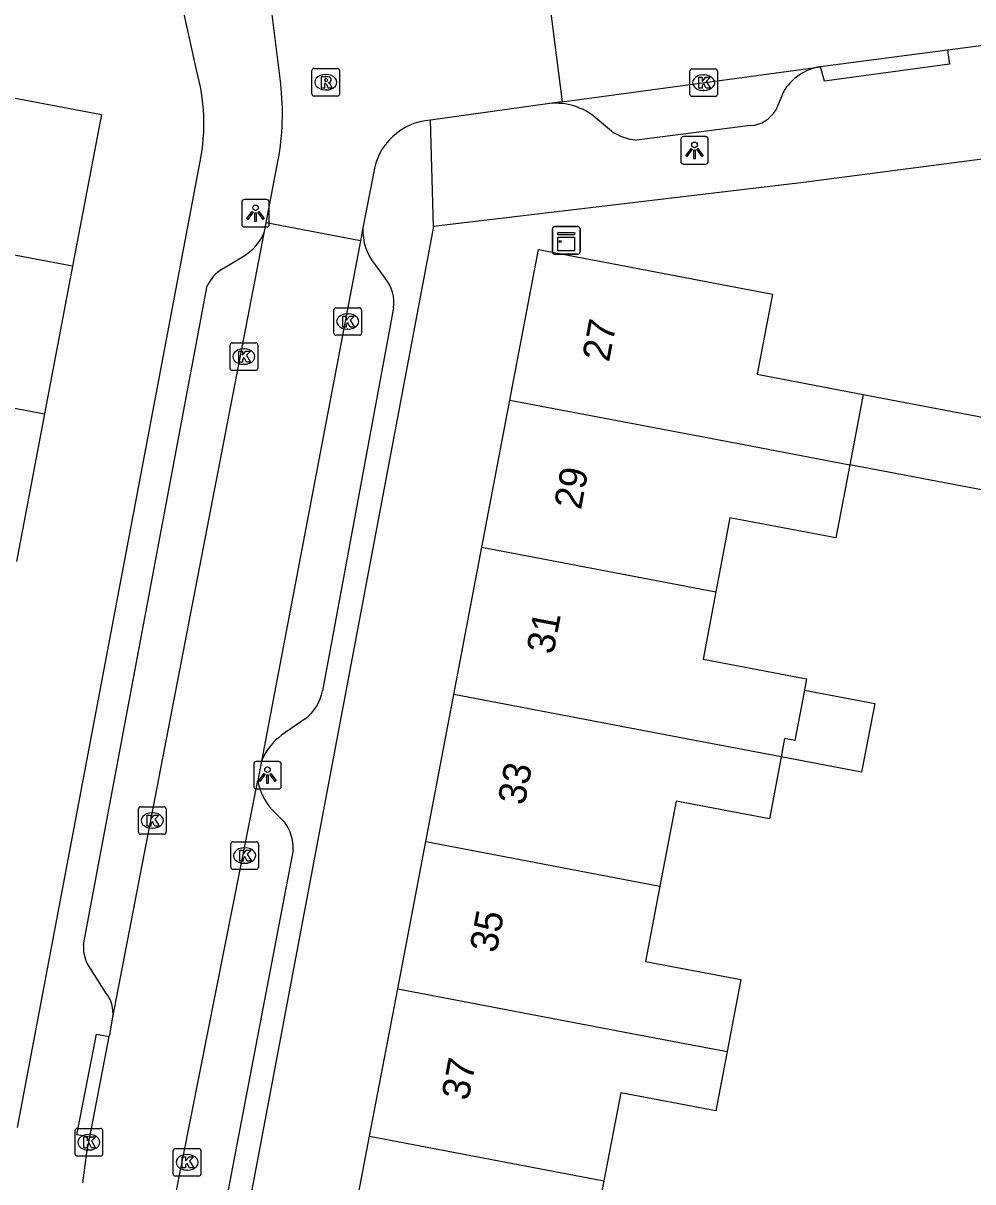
# Model space of a CAD drawing. Extents: x 163150 to 163546, y 380933 to 381635.
# Drawn here: x 163434.69 to 163469.13, y 381049.65 to 381091.67 of the extents above; entities that cross this region are included whole.
import ezdxf

# ---------------------------------------------------------------- set-up
doc = ezdxf.new("R2010")
doc.units = 0
for name, color, linetype in [('IMGEO_Kast', 7, 'Continuous'), ('IMGEO_Kolk', 7, 'Continuous'), ('IMGEO_Lichtpunt', 7, 'Continuous'), ('IMGEO_Pand', 7, 'Continuous'), ('IMGEO_Pand_nummerreeks', 7, 'Continuous'), ('IMGEO_Rijbaan_lokaal_open', 7, 'Continuous'), ('IMGEO_Rioolput', 7, 'Continuous'), ('IMGEO_Voetpad_open', 7, 'Continuous')]:
    doc.layers.add(name, color=color, linetype=linetype)

msp = doc.modelspace()

# ---------------------------------------------------------------- linework, layer by layer
at = {"layer": 'IMGEO_Kast'}
for p, q in [((163453.885, 381083.362), (163453.885, 381084.203)), ((163453.885, 381084.203), (163453.885, 381083.362)), ((163453.96, 381084.287), (163454.801, 381084.287)), ((163454.801, 381084.287), (163453.96, 381084.287)), ((163454.885, 381084.212), (163454.885, 381083.371)), ((163454.885, 381083.371), (163454.885, 381084.212)), ((163454.81, 381083.287), (163453.969, 381083.287)), ((163453.969, 381083.287), (163454.81, 381083.287))]:
    msp.add_line(p, q, dxfattribs=at)
for points in [[(163454.08, 381084.077), (163454.68, 381084.077), (163454.68, 381083.992), (163454.08, 381083.992), (163454.08, 381084.077)], [(163454.08, 381083.902), (163454.68, 381083.902), (163454.68, 381083.413), (163454.08, 381083.413), (163454.08, 381083.902)]]:
    msp.add_lwpolyline(points, dxfattribs=at)
msp.add_circle((163454.164, 381083.751), 0.0377, dxfattribs=at)
for centre, start, end in [((163453.963, 381084.209), 92.4484, 184.2845), ((163453.963, 381084.209), 92.4484, 184.2845), ((163454.807, 381084.209), 2.4484, 94.2845), ((163454.807, 381084.209), 2.4484, 94.2845), ((163453.963, 381083.365), 182.4484, 274.2845), ((163453.963, 381083.365), 182.4484, 274.2845), ((163454.807, 381083.365), 272.4484, 4.2845), ((163454.807, 381083.365), 272.4484, 4.2845)]:
    msp.add_arc(centre, 0.0779, start, end, dxfattribs=at)
at = {"layer": 'IMGEO_Kolk'}
for p, q in [((163458.868, 381089.081), (163458.868, 381089.933)), ((163458.943, 381090.007), (163459.795, 381090.007)), ((163459.869, 381089.933), (163459.869, 381089.081)), ((163459.356, 381089.787), (163459.381, 381089.787)), ((163459.795, 381089.007), (163458.943, 381089.007)), ((163459.379, 381089.227), (163459.354, 381089.227)), ((163445.959, 381080.42), (163445.959, 381081.272)), ((163446.034, 381081.346), (163446.886, 381081.346)), ((163446.447, 381081.126), (163446.472, 381081.126)), ((163446.96, 381081.272), (163446.96, 381080.42)), ((163446.886, 381080.346), (163446.034, 381080.346)), ((163446.47, 381080.566), (163446.445, 381080.566)), ((163442.195, 381079.148), (163442.195, 381080)), ((163442.27, 381080.074), (163443.122, 381080.074)), ((163442.683, 381079.854), (163442.708, 381079.854)), ((163443.196, 381080), (163443.196, 381079.148)), ((163443.122, 381079.074), (163442.27, 381079.074)), ((163442.706, 381079.294), (163442.681, 381079.294)), ((163438.872, 381062.323), (163438.872, 381063.175)), ((163438.947, 381063.249), (163439.799, 381063.249)), ((163439.36, 381063.029), (163439.385, 381063.029)), ((163439.873, 381063.175), (163439.873, 381062.323)), ((163439.799, 381062.249), (163438.947, 381062.249)), ((163439.383, 381062.469), (163439.358, 381062.469)), ((163442.221, 381061.052), (163442.221, 381061.904)), ((163442.296, 381061.978), (163443.148, 381061.978)), ((163442.709, 381061.758), (163442.734, 381061.758)), ((163443.222, 381061.904), (163443.222, 381061.052)), ((163443.148, 381060.978), (163442.296, 381060.978)), ((163442.732, 381061.198), (163442.707, 381061.198)), ((163436.572, 381050.655), (163436.572, 381051.507)), ((163436.647, 381051.581), (163437.499, 381051.581)), ((163437.06, 381051.361), (163437.085, 381051.361)), ((163437.573, 381051.507), (163437.573, 381050.655)), ((163437.083, 381050.801), (163437.058, 381050.801)), ((163440.134, 381049.927), (163440.134, 381050.779)), ((163440.209, 381050.853), (163441.061, 381050.853)), ((163441.135, 381050.779), (163441.135, 381049.927)), ((163437.499, 381050.581), (163436.647, 381050.581)), ((163440.622, 381050.633), (163440.647, 381050.633)), ((163440.645, 381050.073), (163440.62, 381050.073)), ((163441.061, 381049.853), (163440.209, 381049.853))]:
    msp.add_line(p, q, dxfattribs=at)
for points in [[(163458.868, 381089.081), (163458.868, 381089.933)], [(163458.943, 381090.007), (163459.795, 381090.007)], [(163459.869, 381089.933), (163459.869, 381089.081)], [(163459.189, 381089.707), (163459.312, 381089.707), (163459.312, 381089.556), (163459.442, 381089.707), (163459.606, 381089.707), (163459.46, 381089.556), (163459.613, 381089.307), (163459.461, 381089.307), (163459.376, 381089.471), (163459.312, 381089.404), (163459.312, 381089.307), (163459.189, 381089.307), (163459.189, 381089.707)], [(163459.795, 381089.007), (163458.943, 381089.007)], [(163445.959, 381080.42), (163445.959, 381081.272)], [(163446.034, 381081.346), (163446.886, 381081.346)], [(163446.28, 381081.046), (163446.403, 381081.046), (163446.403, 381080.895), (163446.533, 381081.046), (163446.697, 381081.046), (163446.551, 381080.895), (163446.704, 381080.646), (163446.552, 381080.646), (163446.467, 381080.81), (163446.403, 381080.743), (163446.403, 381080.646), (163446.28, 381080.646), (163446.28, 381081.046)], [(163446.96, 381081.272), (163446.96, 381080.42)], [(163446.886, 381080.346), (163446.034, 381080.346)], [(163442.195, 381079.148), (163442.195, 381080)], [(163442.27, 381080.074), (163443.122, 381080.074)], [(163442.516, 381079.774), (163442.639, 381079.774), (163442.639, 381079.623), (163442.769, 381079.774), (163442.933, 381079.774), (163442.787, 381079.623), (163442.94, 381079.374), (163442.788, 381079.374), (163442.703, 381079.538), (163442.639, 381079.471), (163442.639, 381079.374), (163442.516, 381079.374), (163442.516, 381079.774)], [(163443.196, 381080), (163443.196, 381079.148)], [(163443.122, 381079.074), (163442.27, 381079.074)], [(163438.872, 381062.323), (163438.872, 381063.175)], [(163438.947, 381063.249), (163439.799, 381063.249)], [(163439.193, 381062.949), (163439.316, 381062.949), (163439.316, 381062.798), (163439.446, 381062.949), (163439.61, 381062.949), (163439.464, 381062.798), (163439.617, 381062.549), (163439.465, 381062.549), (163439.38, 381062.713), (163439.316, 381062.646), (163439.316, 381062.549), (163439.193, 381062.549), (163439.193, 381062.949)], [(163439.873, 381063.175), (163439.873, 381062.323)], [(163439.799, 381062.249), (163438.947, 381062.249)], [(163442.221, 381061.052), (163442.221, 381061.904)], [(163442.296, 381061.978), (163443.148, 381061.978)], [(163442.542, 381061.678), (163442.665, 381061.678), (163442.665, 381061.527), (163442.795, 381061.678), (163442.959, 381061.678), (163442.813, 381061.527), (163442.966, 381061.278), (163442.814, 381061.278), (163442.729, 381061.442), (163442.665, 381061.375), (163442.665, 381061.278), (163442.542, 381061.278), (163442.542, 381061.678)], [(163443.222, 381061.904), (163443.222, 381061.052)], [(163443.148, 381060.978), (163442.296, 381060.978)], [(163436.572, 381050.655), (163436.572, 381051.507)], [(163436.647, 381051.581), (163437.499, 381051.581)], [(163436.893, 381051.281), (163437.016, 381051.281), (163437.016, 381051.13), (163437.146, 381051.281), (163437.31, 381051.281), (163437.164, 381051.13), (163437.317, 381050.881), (163437.165, 381050.881), (163437.08, 381051.045), (163437.016, 381050.978), (163437.016, 381050.881), (163436.893, 381050.881), (163436.893, 381051.281)], [(163437.573, 381051.507), (163437.573, 381050.655)], [(163440.134, 381049.927), (163440.134, 381050.779)], [(163440.209, 381050.853), (163441.061, 381050.853)], [(163441.135, 381050.779), (163441.135, 381049.927)], [(163437.499, 381050.581), (163436.647, 381050.581)], [(163440.455, 381050.553), (163440.578, 381050.553), (163440.578, 381050.402), (163440.708, 381050.553), (163440.872, 381050.553), (163440.726, 381050.402), (163440.879, 381050.153), (163440.727, 381050.153), (163440.642, 381050.317), (163440.578, 381050.25), (163440.578, 381050.153), (163440.455, 381050.153), (163440.455, 381050.553)], [(163441.061, 381049.853), (163440.209, 381049.853)]]:
    msp.add_lwpolyline(points, dxfattribs=at)
for centre, start, end in [((163458.945, 381089.931), 91.552, 178.448), ((163458.945, 381089.931), 91.552, 178.448), ((163459.793, 381089.931), 1.552, 88.448), ((163459.793, 381089.931), 1.552, 88.448), ((163458.945, 381089.083), 181.552, 268.448), ((163458.945, 381089.083), 181.552, 268.448), ((163459.793, 381089.083), 271.552, 358.448), ((163459.793, 381089.083), 271.552, 358.448), ((163446.036, 381081.27), 91.552, 178.448), ((163446.036, 381081.27), 91.552, 178.448), ((163446.884, 381081.27), 1.552, 88.448), ((163446.884, 381081.27), 1.552, 88.448), ((163446.036, 381080.422), 181.552, 268.448), ((163446.036, 381080.422), 181.552, 268.448), ((163446.884, 381080.422), 271.552, 358.448), ((163446.884, 381080.422), 271.552, 358.448), ((163442.272, 381079.998), 91.552, 178.448), ((163442.272, 381079.998), 91.552, 178.448), ((163443.12, 381079.998), 1.552, 88.448), ((163443.12, 381079.998), 1.552, 88.448), ((163442.272, 381079.15), 181.552, 268.448), ((163442.272, 381079.15), 181.552, 268.448), ((163443.12, 381079.15), 271.552, 358.448), ((163443.12, 381079.15), 271.552, 358.448), ((163438.949, 381063.173), 91.552, 178.448), ((163438.949, 381063.173), 91.552, 178.448), ((163439.797, 381063.173), 1.552, 88.448), ((163439.797, 381063.173), 1.552, 88.448), ((163438.949, 381062.325), 181.552, 268.448), ((163438.949, 381062.325), 181.552, 268.448), ((163439.797, 381062.325), 271.552, 358.448), ((163439.797, 381062.325), 271.552, 358.448), ((163442.298, 381061.902), 91.552, 178.448), ((163442.298, 381061.902), 91.552, 178.448), ((163443.146, 381061.902), 1.552, 88.448), ((163443.146, 381061.902), 1.552, 88.448), ((163442.298, 381061.054), 181.552, 268.448), ((163442.298, 381061.054), 181.552, 268.448), ((163443.146, 381061.054), 271.552, 358.448), ((163443.146, 381061.054), 271.552, 358.448), ((163436.649, 381051.505), 91.552, 178.448), ((163436.649, 381051.505), 91.552, 178.448), ((163437.497, 381051.505), 1.552, 88.448), ((163437.497, 381051.505), 1.552, 88.448), ((163440.211, 381050.777), 91.552, 178.448), ((163440.211, 381050.777), 91.552, 178.448), ((163441.059, 381050.777), 1.552, 88.448), ((163441.059, 381050.777), 1.552, 88.448), ((163436.649, 381050.657), 181.552, 268.448), ((163436.649, 381050.657), 181.552, 268.448), ((163437.497, 381050.657), 271.552, 358.448), ((163437.497, 381050.657), 271.552, 358.448), ((163440.211, 381049.929), 181.552, 268.448), ((163440.211, 381049.929), 181.552, 268.448), ((163441.059, 381049.929), 271.552, 358.448), ((163441.059, 381049.929), 271.552, 358.448)]:
    msp.add_arc(centre, 0.0765, start, end, dxfattribs=at)
for centre, major_axis, ratio, start_param, end_param in [((163459.355, 381089.507), (-0.387, 0.002), 0.722429, 4.712389, 7.853982), ((163459.38, 381089.507), (-0.39, 0.002), 0.717154, 1.570796, 4.712389), ((163446.446, 381080.846), (-0.387, 0.002), 0.722429, 4.712389, 7.853982), ((163446.471, 381080.846), (-0.39, 0.002), 0.717154, 1.570796, 4.712389), ((163442.682, 381079.574), (-0.387, 0.002), 0.722429, 4.712389, 7.853982), ((163442.707, 381079.574), (-0.39, 0.002), 0.717154, 1.570796, 4.712389), ((163439.359, 381062.749), (-0.387, 0.002), 0.722429, 4.712389, 7.853982), ((163439.384, 381062.749), (-0.39, 0.002), 0.717154, 1.570796, 4.712389), ((163442.708, 381061.478), (-0.387, 0.002), 0.722429, 4.712389, 7.853982), ((163442.733, 381061.478), (-0.39, 0.002), 0.717154, 1.570796, 4.712389), ((163437.059, 381051.081), (-0.387, 0.002), 0.722429, 4.712389, 7.853982), ((163437.084, 381051.081), (-0.39, 0.002), 0.717154, 1.570796, 4.712389), ((163440.621, 381050.353), (-0.387, 0.002), 0.722429, 4.712389, 7.853982), ((163440.646, 381050.353), (-0.39, 0.002), 0.717154, 1.570796, 4.712389)]:
    msp.add_ellipse(centre, major_axis=major_axis, ratio=ratio, start_param=start_param, end_param=end_param, dxfattribs=at)
at = {"layer": 'IMGEO_Lichtpunt'}
for p, q in [((163458.538, 381087.455), (163458.538, 381086.648)), ((163458.538, 381087.455), (163458.538, 381086.648)), ((163459.44, 381087.55), (163458.632, 381087.55)), ((163459.44, 381087.55), (163458.632, 381087.55)), ((163459.534, 381086.648), (163459.534, 381087.455)), ((163459.534, 381086.648), (163459.534, 381087.455)), ((163458.632, 381086.554), (163459.44, 381086.554)), ((163458.632, 381086.554), (163459.44, 381086.554)), ((163443.52, 381085.272), (163442.712, 381085.272)), ((163443.52, 381085.272), (163442.712, 381085.272)), ((163442.618, 381085.177), (163442.618, 381084.37)), ((163442.618, 381085.177), (163442.618, 381084.37)), ((163443.614, 381084.37), (163443.614, 381085.177)), ((163443.614, 381084.37), (163443.614, 381085.177)), ((163442.712, 381084.276), (163443.52, 381084.276)), ((163442.712, 381084.276), (163443.52, 381084.276)), ((163443.052, 381064.795), (163443.052, 381063.988)), ((163443.052, 381064.795), (163443.052, 381063.988)), ((163443.954, 381064.89), (163443.146, 381064.89)), ((163443.954, 381064.89), (163443.146, 381064.89)), ((163444.048, 381063.988), (163444.048, 381064.795)), ((163444.048, 381063.988), (163444.048, 381064.795)), ((163443.146, 381063.894), (163443.954, 381063.894)), ((163443.146, 381063.894), (163443.954, 381063.894))]:
    msp.add_line(p, q, dxfattribs=at)
for points in [[(163458.912, 381087.119), (163458.951, 381087.091), (163458.763, 381086.829), (163458.725, 381086.856), (163458.912, 381087.119)], [(163459.014, 381087.071), (163459.061, 381087.071), (163459.061, 381086.749), (163459.014, 381086.749), (163459.014, 381087.071)], [(163459.124, 381087.091), (163459.162, 381087.118), (163459.349, 381086.856), (163459.31, 381086.828), (163459.124, 381087.091)], [(163442.992, 381084.841), (163443.031, 381084.813), (163442.843, 381084.551), (163442.805, 381084.578), (163442.992, 381084.841)], [(163443.094, 381084.793), (163443.141, 381084.793), (163443.141, 381084.471), (163443.094, 381084.471), (163443.094, 381084.793)], [(163443.204, 381084.813), (163443.242, 381084.84), (163443.429, 381084.578), (163443.39, 381084.55), (163443.204, 381084.813)], [(163443.426, 381064.459), (163443.465, 381064.431), (163443.277, 381064.169), (163443.239, 381064.196), (163443.426, 381064.459)], [(163443.528, 381064.411), (163443.575, 381064.411), (163443.575, 381064.089), (163443.528, 381064.089), (163443.528, 381064.411)], [(163443.638, 381064.431), (163443.676, 381064.458), (163443.863, 381064.196), (163443.824, 381064.168), (163443.638, 381064.431)]]:
    msp.add_lwpolyline(points, dxfattribs=at)
for centre in [(163459.037, 381087.253), (163443.117, 381084.975), (163443.551, 381064.593)]:
    msp.add_circle(centre, 0.0994, dxfattribs=at)
for centre, start, end in [((163458.632, 381087.455), 90, 180), ((163458.632, 381087.455), 90, 180), ((163459.44, 381087.455), 0, 90), ((163459.44, 381087.455), 0, 90), ((163458.632, 381086.648), 180, 270), ((163458.632, 381086.648), 180, 270), ((163459.44, 381086.648), 270, 0), ((163459.44, 381086.648), 270, 360), ((163442.712, 381085.177), 90, 180), ((163442.712, 381085.177), 90, 180), ((163443.52, 381085.177), 0, 90), ((163443.52, 381085.177), 0, 90), ((163442.712, 381084.37), 180, 270), ((163442.712, 381084.37), 180, 270), ((163443.52, 381084.37), 270, 0), ((163443.52, 381084.37), 270, 360), ((163443.146, 381064.795), 90, 180), ((163443.146, 381064.795), 90, 180), ((163443.954, 381064.795), 0, 90), ((163443.954, 381064.795), 0, 90), ((163443.146, 381063.988), 180, 270), ((163443.146, 381063.988), 180, 270), ((163443.954, 381063.988), 270, 0), ((163443.954, 381063.988), 270, 360)]:
    msp.add_arc(centre, 0.0946, start, end, dxfattribs=at)
at = {"layer": 'IMGEO_Pand'}
for points in [[(163424.701, 381085.084), (163425.1, 381087.187), (163425.82, 381087.05), (163428.413, 381086.558), (163429.057, 381089.95), (163432.613, 381089.284), (163437.525, 381088.35), (163436.48, 381082.853)], [(163436.48, 381082.853), (163425.421, 381084.948), (163424.701, 381085.084)], [(163452.34, 381077.999), (163453.379, 381083.454), (163461.861, 381081.838), (163461.562, 381080.269), (163461.308, 381078.937), (163465.15, 381078.205)], [(163436.48, 381082.853), (163435.463, 381077.499)], [(163426.997, 381079.103), (163427.288, 381079.048), (163435.463, 381077.499)], [(163465.15, 381078.205), (163476.21, 381076.097), (163476.703, 381073.36), (163464.664, 381075.652)], [(163465.15, 381078.205), (163464.664, 381075.652)], [(163451.323, 381072.66), (163452.34, 381077.999)], [(163452.34, 381077.999), (163460.824, 381076.383), (163464.664, 381075.652)], [(163435.463, 381077.499), (163434.445, 381072.144)], [(163464.664, 381075.652), (163464.159, 381073.001), (163460.319, 381073.732), (163459.809, 381071.044)], [(163450.306, 381067.322), (163451.323, 381072.66)], [(163451.323, 381072.66), (163459.809, 381071.044)], [(163459.809, 381071.044), (163459.345, 381068.602), (163463.104, 381067.886), (163463.026, 381067.474)], [(163449.29, 381061.984), (163450.306, 381067.322)], [(163462.179, 381065.061), (163458.797, 381065.705), (163450.306, 381067.322)], [(163463.026, 381067.474), (163465.571, 381066.989), (163465.098, 381064.505), (163462.179, 381065.061)], [(163463.026, 381067.474), (163462.68, 381065.65), (163462.304, 381065.722), (163462.179, 381065.061)], [(163462.179, 381065.061), (163461.752, 381062.812), (163458.368, 381063.456), (163457.781, 381060.366)], [(163448.273, 381056.645), (163449.29, 381061.984)], [(163449.29, 381061.984), (163457.781, 381060.366)], [(163457.781, 381060.366), (163457.264, 381057.64), (163460.712, 381056.984), (163460.215, 381054.371)], [(163447.256, 381051.307), (163448.273, 381056.645)], [(163448.273, 381056.645), (163456.769, 381055.027), (163460.215, 381054.371)], [(163460.215, 381054.371), (163459.807, 381052.221), (163456.36, 381052.878), (163455.754, 381049.688)], [(163446.239, 381045.968), (163447.256, 381051.307)], [(163447.256, 381051.307), (163455.754, 381049.688)], [(163455.754, 381049.688), (163455.241, 381046.984), (163457.875, 381046.482), (163457.375, 381043.848)]]:
    msp.add_lwpolyline(points, dxfattribs=at)
at = {"layer": 'IMGEO_Rijbaan_lokaal_open'}
for points in [[(163444.032, 381089.471), (163443.087, 381097.024)], [(163453.767, 381092.507), (163454.236, 381088.812)], [(163468.211, 381090.689), (163463.604, 381090.087)], [(163470.891, 381091.039), (163468.211, 381090.689)], [(163454.236, 381088.812), (163463.604, 381090.087)], [(163453.789, 381088.751), (163449.459, 381088.154)], [(163454.236, 381088.812), (163453.789, 381088.751)], [(163443.502, 381084.425), (163443.942, 381086.704)], [(163447.392, 381086.218), (163447.008, 381084.239)], [(163443.442, 381084.114), (163443.502, 381084.425)], [(163446.92, 381083.778), (163443.502, 381084.425)], [(163437.946, 381055.613), (163443.442, 381084.114)], [(163447.008, 381084.239), (163446.92, 381083.778)], [(163446.92, 381083.778), (163443.339, 381064.903)], [(163443.339, 381064.903), (163443.2, 381064.2)], [(163440.181, 381048.97), (163443.2, 381064.2)], [(163437.812, 381054.917), (163437.844, 381055.031), (163437.866, 381055.199), (163437.946, 381055.613)], [(163437.109, 381051.269), (163437.812, 381054.917)], [(163436.856, 381049.605), (163437.002, 381050.712), (163437.109, 381051.269)]]:
    msp.add_lwpolyline(points, dxfattribs=at)
for centre, radius, start, end in [((163434.254, 381088.404), 9.837, 350.0473, 6.2268), ((163449.639, 381085.89), 2.271, 94.5561, 171.6951)]:
    msp.add_arc(centre, radius, start, end, dxfattribs=at)
at = {"layer": 'IMGEO_Rioolput'}
for p, q in [((163445.164, 381089.098), (163445.164, 381089.95)), ((163445.239, 381090.024), (163446.091, 381090.024)), ((163446.165, 381089.95), (163446.165, 381089.098)), ((163445.652, 381089.804), (163445.677, 381089.804)), ((163446.091, 381089.024), (163445.239, 381089.024)), ((163445.675, 381089.244), (163445.65, 381089.244))]:
    msp.add_line(p, q, dxfattribs=at)
for points in [[(163445.164, 381089.098), (163445.164, 381089.95)], [(163445.239, 381090.024), (163446.091, 381090.024)], [(163446.165, 381089.95), (163446.165, 381089.098)], [(163445.753, 381089.722), (163445.501, 381089.724), (163445.501, 381089.324)], [(163445.501, 381089.324), (163445.625, 381089.324), (163445.625, 381089.486), (163445.636, 381089.486)], [(163445.679, 381089.643), (163445.625, 381089.643), (163445.625, 381089.562)], [(163445.625, 381089.562), (163445.677, 381089.562)], [(163445.683, 381089.457), (163445.754, 381089.324), (163445.894, 381089.324), (163445.829, 381089.45)], [(163446.091, 381089.024), (163445.239, 381089.024)]]:
    msp.add_lwpolyline(points, dxfattribs=at)
for centre, radius, start, end in [((163445.241, 381089.948), 0.0765, 91.552, 178.448), ((163445.241, 381089.948), 0.0765, 91.552, 178.448), ((163446.089, 381089.948), 0.0765, 1.552, 88.448), ((163446.089, 381089.948), 0.0765, 1.552, 88.448), ((163445.635, 381089.433), 0.0533, 26.0293, 88.6989), ((163445.661, 381089.751), 0.19, 274.7715, 282.9687), ((163445.685, 381089.547), 0.0964, 77.0061, 93.1865), ((163445.699, 381089.604), 0.0378, 276.6634, 79.6772), ((163445.752, 381089.612), 0.109, 350.3612, 89.416), ((163445.75, 381089.612), 0.112, 277.5842, 350.9817), ((163445.734, 381089.397), 0.108, 29.5134, 73.7905), ((163445.241, 381089.1), 0.0765, 181.552, 268.448), ((163445.241, 381089.1), 0.0765, 181.552, 268.448), ((163446.089, 381089.1), 0.0765, 271.552, 358.448), ((163446.089, 381089.1), 0.0765, 271.552, 358.448)]:
    msp.add_arc(centre, radius, start, end, dxfattribs=at)
for centre, major_axis, ratio, start_param, end_param in [((163445.651, 381089.524), (-0.387, 0.002), 0.722429, 4.712389, 7.853982), ((163445.676, 381089.524), (-0.39, 0.002), 0.717154, 1.570796, 4.712389)]:
    msp.add_ellipse(centre, major_axis=major_axis, ratio=ratio, start_param=start_param, end_param=end_param, dxfattribs=at)
at = {"layer": 'IMGEO_Voetpad_open'}
for points in [[(163440.974, 381089.977), (163439.201, 381098.033), (163438.642, 381103.121)], [(163468.211, 381090.689), (163468.288, 381090.177), (163463.747, 381089.56), (163463.604, 381090.087)], [(163462.259, 381089.176), (163461.982, 381088.508)], [(163449.567, 381084.29), (163449.459, 381088.154)], [(163456.028, 381087.745), (163455.438, 381088.249)], [(163461.072, 381087.95), (163456.937, 381087.427)], [(163475.944, 381087.585), (163462.994, 381085.891), (163449.567, 381084.29)], [(163434.486, 381051.622), (163441.105, 381086.644)], [(163449.567, 381084.29), (163437.58, 381020.705)], [(163441.924, 381082.756), (163442.644, 381083.196)], [(163447.452, 381082.899), (163447.815, 381082.41)], [(163436.878, 381058.248), (163441.368, 381082.135)], [(163448.123, 381081.337), (163445.54, 381067.457)], [(163444.918, 381066.439), (163444.064, 381065.842)], [(163443.726, 381063.134), (163444.176, 381062.683)], [(163444.479, 381061.688), (163440.721, 381042.016)], [(163437.69, 381056.506), (163437.163, 381057.321)], [(163437.109, 381051.269), (163436.637, 381051.353), (163437.35, 381055), (163437.812, 381054.917)]]:
    msp.add_lwpolyline(points, dxfattribs=at)
for centre, radius, start, end in [((163434.248, 381088.044), 6.998, 348.4633, 16.0382), ((163463.913, 381088.183), 1.929, 99.2127, 149.0087), ((163454.003, 381086.493), 2.268, 50.732, 95.4047), ((163460.968, 381089.141), 1.196, 275.0077, 328.0245), ((163457.108, 381089.374), 1.954, 236.4559, 264.9809), ((163441.772, 381084.76), 1.791, 299.1477, 338.8526), ((163449.045, 381084.17), 2.038, 178.0694, 218.5952), ((163442.583, 381081.606), 1.325, 119.8328, 156.4891), ((163446.803, 381081.539), 1.335, 351.307, 40.7248), ((163443.971, 381067.717), 1.591, 306.5538, 350.5962), ((163445.245, 381064.181), 2.038, 125.4107, 159.246), ((163445.228, 381064.538), 2.056, 189.458, 223.0686), ((163442.925, 381061.758), 1.556, 357.4047, 36.4687), ((163438.214, 381058.152), 1.34, 175.8694, 218.31), ((163436.687, 381055.735), 1.265, 354.452, 37.5404)]:
    msp.add_arc(centre, radius, start, end, dxfattribs=at)

# ---------------------------------------------------------------- texts
at = {"layer": 'IMGEO_Pand_nummerreeks'}
for s, rotation, p in [('27', 79.2171, (163455.936, 381079.349)), ('29', 79.2171, (163454.915, 381073.991)), ('31', 79.2171, (163453.916, 381068.744)), ('33', 79.2164, (163452.875, 381063.275)), ('35', 79.2164, (163451.855, 381057.917)), ('37', 79.2164, (163450.834, 381052.559))]:
    msp.add_text(s, height=1, rotation=rotation, dxfattribs=at).set_placement(p)

doc.saveas('drawing.dxf')
